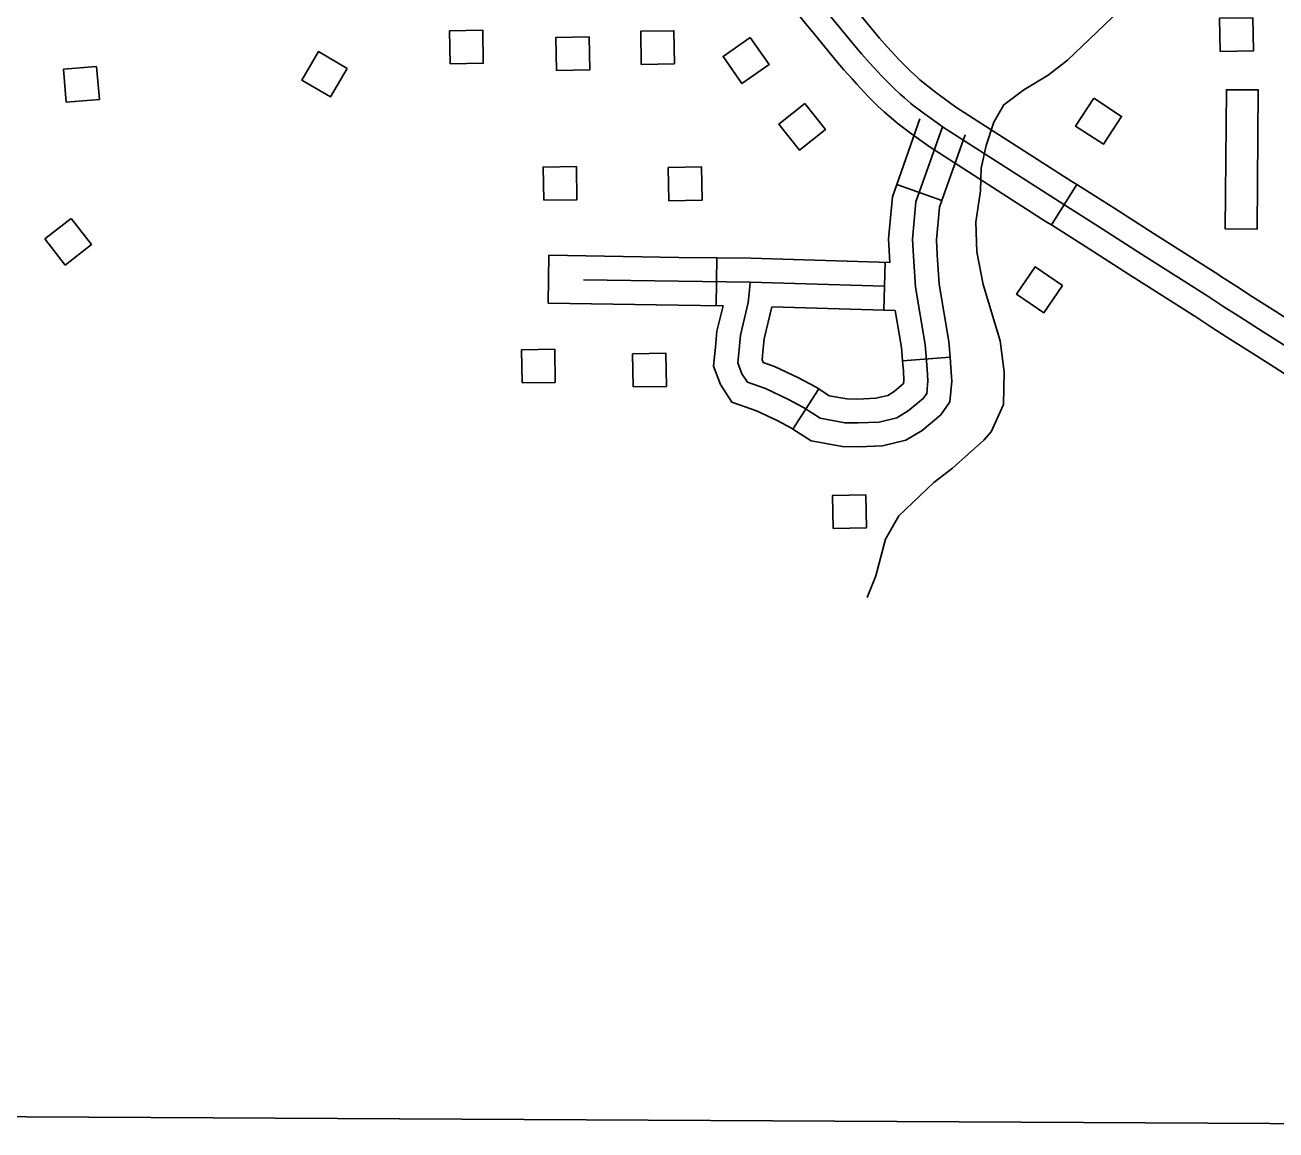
# Model space of a CAD drawing. Extents: x -19 to 366, y -4 to 359.
# Drawn here: x 137.616 to 138.361, y 194.009 to 194.667 of the extents above; entities that cross this region are included whole.
import ezdxf

# ---------------------------------------------------------------- set-up
doc = ezdxf.new("R2010")
doc.units = 0
for name, color, linetype in [('Level 31', 7, 'Continuous'), ('Level 32', 7, 'Continuous'), ('Level 35', 7, 'Continuous'), ('Level 5', 7, 'Continuous'), ('Level 56', 7, 'Continuous'), ('Level 60', 7, 'Continuous')]:
    doc.layers.add(name, color=color, linetype=linetype)

msp = doc.modelspace()

# ---------------------------------------------------------------- linework, layer by layer
at = {"layer": 'Level 31'}
for p in [(138.22707, 194.54775), (138.24225, 194.57176)]:
    msp.add_line(p, (138.24225, 194.57176), dxfattribs=at)
for points in [[(138.07161, 194.70127), (138.07505, 194.69698), (138.07777, 194.6938), (138.09174, 194.6766), (138.09506, 194.67252), (138.11087, 194.65325), (138.11416, 194.64943), (138.11891, 194.64414), (138.12168, 194.64114), (138.12598, 194.63651), (138.12865, 194.63368), (138.13026, 194.63207), (138.13366, 194.62872), (138.13714, 194.62547), (138.13816, 194.62456), (138.13962, 194.62332), (138.14346, 194.62006), (138.1447, 194.61907), (138.14846, 194.61615), (138.15066, 194.6145), (138.15211, 194.61341), (138.16122, 194.60689), (138.16226, 194.60614)], [(138.1594, 194.6257), (138.15918, 194.62586), (138.15708, 194.62744), (138.15349, 194.63023), (138.15249, 194.63103), (138.14882, 194.63414), (138.14749, 194.63528), (138.14671, 194.63597), (138.14349, 194.63897), (138.14027, 194.64214), (138.13885, 194.64357), (138.13636, 194.64622), (138.1321, 194.6508), (138.12942, 194.6537), (138.12482, 194.65882), (138.12174, 194.66239), (138.10606, 194.68151), (138.10277, 194.68556), (138.09403, 194.69631)], [(138.07198, 194.6784), (138.08072, 194.66764), (138.08406, 194.66354), (138.1, 194.64411), (138.10349, 194.64005), (138.10841, 194.63458), (138.11126, 194.63149), (138.11561, 194.62681), (138.11845, 194.62379), (138.12025, 194.62199), (138.12382, 194.61847), (138.12757, 194.61497), (138.12884, 194.61384), (138.13042, 194.61249), (138.13443, 194.6091), (138.1359, 194.60792), (138.13983, 194.60486), (138.14214, 194.60313), (138.14238, 194.60295)], [(138.24225, 194.57176), (138.23926, 194.57365), (138.17023, 194.6179), (138.16949, 194.61843), (138.16051, 194.62487), (138.1594, 194.6257)], [(138.14238, 194.60295), (138.14372, 194.60195), (138.15294, 194.59534), (138.15428, 194.59438), (138.22401, 194.54968), (138.22707, 194.54775)], [(138.16226, 194.60614), (138.23163, 194.56167), (138.25725, 194.54547), (138.28063, 194.53043), (138.32008, 194.50535), (138.32976, 194.49911), (138.33916, 194.493), (138.35304, 194.48422), (138.3649, 194.47658), (138.37594, 194.46949), (138.38308, 194.465)], [(138.24225, 194.57176), (138.26489, 194.55745), (138.28828, 194.5424), (138.32663, 194.51802)], [(138.22707, 194.54775), (138.24961, 194.5335), (138.27297, 194.51847), (138.31139, 194.49405)], [(138.32663, 194.51802), (138.32774, 194.51732), (138.33749, 194.51103), (138.34683, 194.50495), (138.36069, 194.49619), (138.37258, 194.48852), (138.38355, 194.48148), (138.3907, 194.47699), (138.39688, 194.47301), (138.4108, 194.4645)], [(138.31139, 194.49405), (138.31242, 194.49339), (138.32204, 194.48719), (138.33149, 194.48104), (138.3454, 194.47225), (138.35722, 194.46463), (138.36832, 194.4575), (138.37546, 194.45302), (138.38179, 194.44894), (138.39599, 194.44026)]]:
    msp.add_lwpolyline(points, dxfattribs=at)
at = {"layer": 'Level 32'}
for p, q in [((138.16183, 194.56229), (138.13505, 194.57175)), ((137.92798, 194.52968), (137.92761, 194.50127)), ((138.02797, 194.52816), (138.0276, 194.49975)), ((138.12818, 194.52544), (138.12731, 194.49705)), ((138.16682, 194.46912), (138.1385, 194.46694)), ((138.07327, 194.42622), (138.0886, 194.45014))]:
    msp.add_line(p, q, dxfattribs=at)
for points in [[(138.13505, 194.57175), (138.14886, 194.61087)], [(138.14615, 194.51074), (138.14491, 194.52916), (138.14444, 194.53925), (138.14647, 194.56145), (138.16226, 194.60614)], [(138.16183, 194.56229), (138.17565, 194.60141)], [(138.13086, 194.52536), (138.1302, 194.53957), (138.13249, 194.56451), (138.13505, 194.57175)], [(138.16682, 194.46912), (138.16611, 194.47834), (138.16027, 194.51242), (138.15909, 194.52996), (138.15867, 194.53893), (138.16046, 194.55839), (138.16183, 194.56229)], [(138.02797, 194.52816), (138.00544, 194.52845), (137.92798, 194.52968)], [(138.13086, 194.52536), (138.04817, 194.5279), (138.02797, 194.52816)], [(138.04786, 194.5137), (138.00524, 194.51425), (137.9487, 194.51514)], [(138.04786, 194.5137), (138.04741, 194.50898), (138.04662, 194.50154), (138.04448, 194.49234), (138.04201, 194.48226), (138.04125, 194.47361), (138.04045, 194.46565), (138.04289, 194.45917), (138.04612, 194.45416), (138.05692, 194.45035), (138.0702, 194.44402), (138.07947, 194.43912), (138.08949, 194.4327), (138.10404, 194.43003), (138.11205, 194.42995), (138.12461, 194.4305), (138.13505, 194.43306), (138.14182, 194.43705), (138.15071, 194.44456), (138.15287, 194.44756), (138.1535, 194.455), (138.15313, 194.46197), (138.152, 194.4766), (138.14615, 194.51074)], [(138.12775, 194.51124), (138.04786, 194.5137)], [(138.03166, 194.4997), (138.00504, 194.50005), (137.92761, 194.50127)], [(138.03166, 194.4997), (138.02795, 194.48458), (138.02711, 194.47495), (138.02598, 194.46376), (138.03013, 194.45275), (138.03681, 194.44239), (138.05148, 194.4372), (138.06383, 194.43132), (138.0723, 194.42684), (138.07327, 194.42622)], [(138.06076, 194.49909), (138.05606, 194.47994), (138.05539, 194.47228), (138.05491, 194.46755), (138.05553, 194.4659), (138.06235, 194.46349), (138.07658, 194.45672), (138.08663, 194.4514), (138.0886, 194.45014)], [(138.13412, 194.49684), (138.06076, 194.49909)], [(138.1385, 194.46694), (138.13789, 194.47485), (138.13412, 194.49684)], [(138.07327, 194.42622), (138.08418, 194.41923), (138.10268, 194.41584), (138.11229, 194.41574), (138.12663, 194.41637), (138.14046, 194.41976), (138.15007, 194.42543), (138.16121, 194.43484), (138.1667, 194.44245), (138.16774, 194.45478), (138.1673, 194.4629), (138.16682, 194.46912)], [(138.0886, 194.45014), (138.0948, 194.44617), (138.1054, 194.44422), (138.11181, 194.44416), (138.12259, 194.44463), (138.12963, 194.44636), (138.13357, 194.44868), (138.13911, 194.45336), (138.13927, 194.45522), (138.13895, 194.46104), (138.1385, 194.46694)]]:
    msp.add_lwpolyline(points, dxfattribs=at)
at = {"layer": 'Level 35'}
for points in [[(138.37563, 194.76933), (138.34518, 194.77324), (138.32366, 194.77211), (138.31356, 194.76625), (138.31062, 194.76164), (138.3075, 194.72402), (138.29379, 194.70861), (138.28459, 194.69441), (138.26309, 194.6709), (138.2367, 194.64578)], [(138.2367, 194.64578), (138.2252, 194.63687), (138.2106, 194.6282), (138.19873, 194.61922), (138.19283, 194.60897), (138.18833, 194.5951), (138.18531, 194.58149), (138.18497, 194.56796), (138.18205, 194.54936), (138.18278, 194.53177), (138.18651, 194.5124), (138.19655, 194.47871), (138.19897, 194.46026), (138.19848, 194.44092), (138.19132, 194.42467), (138.18682, 194.41966), (138.16823, 194.40298), (138.15704, 194.39451), (138.1363, 194.37477), (138.12838, 194.3607), (138.12256, 194.33891), (138.11749, 194.3261)]]:
    msp.add_lwpolyline(points, dxfattribs=at)
at = {"layer": 'Level 5'}
msp.add_lwpolyline([(137.395, 194.01835), (138.39407, 194.01298)], dxfattribs=at)
at = {"layer": 'Level 56'}
for points in [[(138.32751, 194.65097), (138.32716, 194.67068), (138.34693, 194.67103), (138.34728, 194.65132)], [(137.86921, 194.64356), (137.86887, 194.66327), (137.88864, 194.66362), (137.88898, 194.64391)], [(137.98299, 194.64326), (137.98264, 194.66297), (138.00241, 194.66332), (138.00276, 194.64361)], [(137.93251, 194.6396), (137.93217, 194.65931), (137.95194, 194.65965), (137.95228, 194.63994)], [(138.04788, 194.6593), (138.0591, 194.6431), (138.04285, 194.63184), (138.03163, 194.64804)], [(137.80801, 194.6409), (137.79801, 194.62391), (137.78097, 194.63394), (137.79097, 194.65093)], [(137.65875, 194.6421), (137.66048, 194.62246), (137.64079, 194.62072), (137.63906, 194.64036)], [(138.25236, 194.62309), (138.26883, 194.61227), (138.25798, 194.59575), (138.2415, 194.60657)], [(138.34951, 194.54519), (138.33058, 194.54535), (138.33125, 194.62821), (138.35019, 194.62805)], [(138.08026, 194.61999), (138.09259, 194.60461), (138.07717, 194.59224), (138.06484, 194.60762)], [(137.92494, 194.56241), (137.92459, 194.58212), (137.94436, 194.58247), (137.94471, 194.56276)], [(137.99941, 194.56217), (137.99907, 194.58188), (138.01884, 194.58222), (138.01918, 194.56251)], [(137.64363, 194.55161), (137.65579, 194.53609), (137.64023, 194.5239), (137.62807, 194.53942)], [(138.23373, 194.51178), (138.22265, 194.49548), (138.2063, 194.5066), (138.21738, 194.5229)], [(137.91204, 194.45371), (137.91169, 194.47342), (137.93146, 194.47376), (137.9318, 194.45405)], [(137.97819, 194.45134), (137.97785, 194.47105), (137.99761, 194.4714), (137.99796, 194.45169)], [(138.09721, 194.36712), (138.09686, 194.38683), (138.11663, 194.38717), (138.11698, 194.36746)]]:
    msp.add_lwpolyline(points, close=True, dxfattribs=at)
at = {"layer": 'Level 60'}
for points in [[(146.77834, 1.69699), (146.57878, 10.31313), (146.37852, 18.92942), (146.17757, 27.54584), (145.97591, 36.16241), (145.77356, 44.77911), (145.57052, 53.39596), (145.36679, 62.01295), (145.16236, 70.63008), (144.95724, 79.24735), (144.75142, 87.86477), (144.54492, 96.48232), (144.33773, 105.10002), (144.12986, 113.71787), (143.92129, 122.33585), (143.71204, 130.95398), (143.5021, 139.57225), (143.29148, 148.19067), (143.08018, 156.80923), (142.8682, 165.42794), (142.65553, 174.04679), (142.44218, 182.66579), (142.22816, 191.28493), (142.01345, 199.90421), (141.79807, 208.52365), (141.58202, 217.14322), (141.36528, 225.76295), (141.14788, 234.38282), (140.9298, 243.00284), (140.71105, 251.623), (140.49162, 260.24332), (140.27153, 268.86377), (140.05077, 277.48438), (139.82934, 286.10514), (139.60724, 294.72604), (139.38447, 303.34709), (139.16105, 311.96829), (138.93695, 320.58964), (138.7122, 329.21114), (138.48678, 337.83278), (138.2607, 346.45458)], [(139.44064, 1.53154), (139.25106, 10.14733), (139.06082, 18.76327), (138.86992, 27.37935), (138.67836, 35.99557), (138.48613, 44.61194), (138.29325, 53.22845), (138.09971, 61.84511), (137.9055, 70.46191), (137.71065, 79.07885), (137.51513, 87.69595), (137.31896, 96.31318), (137.12214, 104.93057), (136.92466, 113.54809), (136.72653, 122.16577), (136.52775, 130.78359), (136.32832, 139.40156), (136.12824, 148.01968), (135.9275, 156.63794), (135.72612, 165.25636), (135.5241, 173.87492), (135.32143, 182.49362), (135.11811, 191.11248), (134.91415, 199.73149), (134.70954, 208.35064), (134.50429, 216.96995), (134.2984, 225.5894), (134.09187, 234.209), (133.8847, 242.82876), (133.6769, 251.44866), (133.46845, 260.06872), (133.25937, 268.68892), (133.04965, 277.30928), (132.8393, 285.92978), (132.62831, 294.55044), (132.41669, 303.17125), (132.20444, 311.79221), (131.99156, 320.41333), (131.77805, 329.0346), (131.56391, 337.65601), (131.34914, 346.27759)], [(0, 189.51617), (7.11214, 189.52059), (14.22427, 189.53386), (21.33637, 189.55597), (28.44845, 189.58693), (35.56048, 189.62672), (42.67245, 189.67537), (49.78436, 189.73285), (56.89619, 189.79918), (64.00793, 189.87436), (71.11958, 189.95838), (78.23111, 190.05124), (85.34253, 190.15294), (92.45381, 190.26349), (99.56495, 190.38288), (106.67593, 190.51112), (113.78675, 190.6482), (120.89739, 190.79412), (128.00785, 190.94888), (135.11811, 191.11248), (142.22816, 191.28493), (149.33799, 191.46621), (156.44759, 191.65634), (163.55694, 191.85531), (170.66605, 192.06312), (177.77489, 192.27977), (184.88345, 192.50526), (191.99173, 192.73959), (199.09971, 192.98276), (206.20739, 193.23477), (213.31474, 193.49561), (220.42177, 193.7653), (227.52845, 194.04382), (234.63479, 194.33118), (241.74076, 194.62738), (248.84635, 194.93241), (255.95157, 195.24628), (263.05638, 195.56898), (270.16079, 195.90052), (277.26478, 196.24089), (284.36834, 196.5901), (291.47147, 196.94814), (298.57414, 197.31501), (305.67635, 197.69072), (312.77809, 198.07525), (319.87934, 198.46862), (326.9801, 198.87082), (334.08035, 199.28185), (341.18009, 199.7017)]]:
    msp.add_spline(points, degree=3, dxfattribs=at)

doc.saveas('drawing.dxf')
